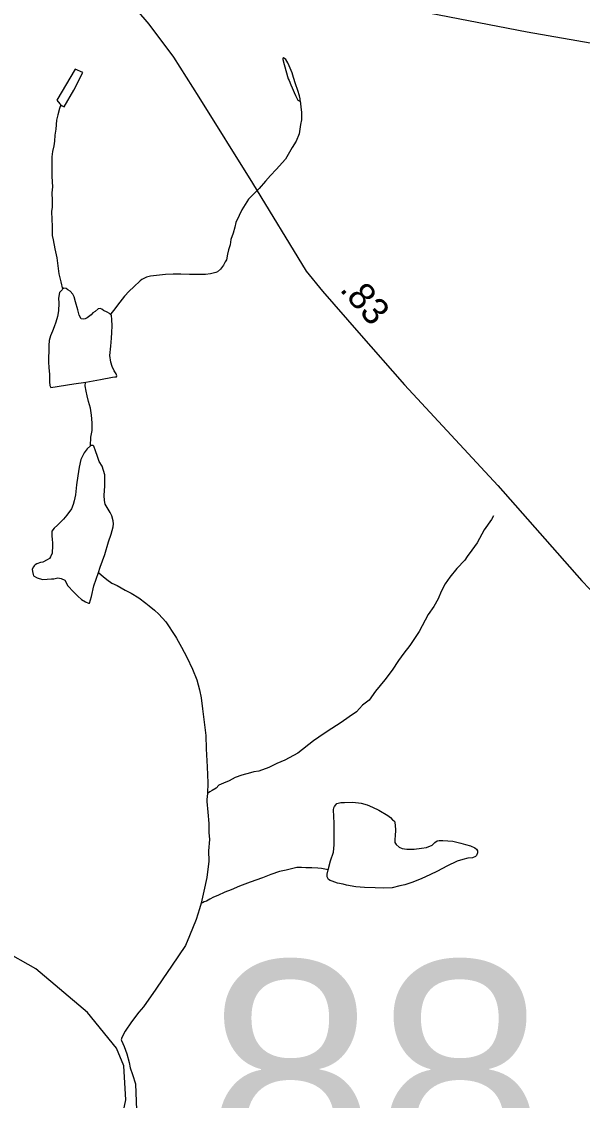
# Model space of a CAD drawing. Extents: x 2126262 to 2293712, y 749403 to 919119.
# Drawn here: x 2196447 to 2199070, y 802665 to 807707 of the extents above; entities that cross this region are included whole.
import ezdxf

# ---------------------------------------------------------------- set-up
doc = ezdxf.new("R2010")
doc.units = 0
for name, color, linetype in [('Exist Hydrographic Creek Single Shore', 7, 'Continuous'), ('Exist Hydrographic Misc Water Feature', 7, 'Continuous'), ('Exist Road Primary NC Attributed', 7, 'Continuous'), ('Exist Road Secondary Mileage Hundredths English Label', 7, 'Continuous'), ('Exist Road Secondary Structure Standard Bridge Number Label', 7, 'Continuous'), ('Exist Road Secondary Type 51 Attributed', 7, 'Continuous')]:
    doc.layers.add(name, color=color, linetype=linetype)

msp = doc.modelspace()

# ---------------------------------------------------------------- linework, layer by layer
at = {"layer": 'Exist Hydrographic Creek Single Shore'}
msp.add_lwpolyline([(2196852.6, 802282.6), (2196933.6, 802668.1), (2196924.5, 802825.7), (2196890.5, 802908.4), (2196755.6, 803075.2), (2196512.6, 803280.3), (2196203.6, 803454)], dxfattribs=at)
at = {"layer": 'Exist Hydrographic Misc Water Feature'}
for points in [[(2197749.3, 807336.3), (2197749.3, 807346.3), (2197747.2, 807360.3), (2197739, 807384.3), (2197728.7, 807416.2), (2197718.5, 807446.1), (2197712.6, 807468.1), (2197698.2, 807500), (2197692.2, 807513.9), (2197682, 807529.8), (2197671.9, 807537.8), (2197668.1, 807535.7), (2197668.1, 807529.7), (2197674.2, 807505.8), (2197692.9, 807439.9), (2197698.8, 807431.9), (2197706.8, 807412), (2197713, 807398.1), (2197721, 807376.1), (2197727.3, 807362.2), (2197735.3, 807346.3), (2197739.2, 807340.3), (2197745.4, 807336.3), (2197749.3, 807336.3)], [(2196629.7, 807318.7), (2196635.8, 807312.7), (2196646.1, 807308.8), (2196691.2, 807387.1), (2196732.8, 807469.3), (2196696.7, 807485.1), (2196611.8, 807340.5), (2196625.8, 807322.7), (2196629.7, 807318.7)], [(2196629.7, 807318.7), (2196623.9, 807300.6), (2196616.3, 807270.6), (2196610.2, 807246.6), (2196606.7, 807204.5), (2196602.8, 807176.5), (2196601, 807148.5), (2196597.3, 807126.5), (2196591.3, 807100.4), (2196587.4, 807074.4), (2196587.8, 807038.5), (2196588.2, 806982.5), (2196590.5, 806934.5), (2196588.9, 806906.5), (2196589.1, 806870.5), (2196589.3, 806838.5), (2196587.2, 806820.5), (2196587.4, 806780.5), (2196589.7, 806752.6), (2196590.1, 806706.6), (2196594.2, 806686.6), (2196602.6, 806644.7), (2196610.8, 806602.8), (2196621.3, 806528.8), (2196629.5, 806490.9), (2196637.7, 806457)], [(2197749.3, 807336.3), (2197753.6, 807308.4), (2197755.8, 807282.4), (2197756, 807248.4), (2197751.9, 807226.4), (2197744.5, 807182.4), (2197730.8, 807148.3), (2197712.8, 807118.2), (2197681.2, 807063.9), (2197637.5, 807015.7), (2197611.7, 806987.5), (2197588.1, 806961.4), (2197558.4, 806927.2), (2197542.4, 806911.1), (2197508.5, 806876.8), (2197492.7, 806852.8), (2197476.9, 806826.6), (2197465.1, 806800.6), (2197449.3, 806768.5), (2197443.5, 806746.5), (2197435.7, 806718.4), (2197426.1, 806688.3), (2197422, 806664.3), (2197414.2, 806640.2), (2197410.3, 806620.2), (2197404.6, 806594.2), (2197398.6, 806584.2), (2197390.8, 806568.1), (2197376.7, 806550.1), (2197362.9, 806537.9), (2197354.9, 806533.9), (2197330.9, 806527.8), (2197307, 806525.6), (2197267, 806525.3), (2197232.9, 806525.1), (2197191.1, 806526.7), (2197155, 806526.5), (2197119.3, 806524.2), (2197091.2, 806522.1), (2197049.2, 806517.8), (2197031.2, 806511.7), (2197009.2, 806501.5), (2197001.2, 806495.5), (2196971.5, 806467.2), (2196949.8, 806447.1), (2196928, 806423), (2196906.1, 806394.9), (2196890.3, 806374.8), (2196878.2, 806358.7), (2196868.6, 806346.6), (2196862.6, 806338.6)], [(2196637.7, 806457), (2196635.8, 806453), (2196623.7, 806440.9), (2196620, 806414.9), (2196620.2, 806390.8), (2196618.6, 806354.9), (2196614.7, 806328.9), (2196606.7, 806302.8), (2196598.9, 806280.8), (2196590.9, 806260.7), (2196581.3, 806238.7), (2196575.5, 806216.6), (2196573.5, 806192.6), (2196573.7, 806170.6), (2196573.7, 806158.6), (2196572.1, 806144.6), (2196572.1, 806116.6), (2196574.3, 806088.7), (2196576.6, 806058.7), (2196576.8, 806040.7), (2196576.8, 806022.7), (2196578.8, 806006.7), (2196582.9, 805996.7), (2196690.8, 806013.5), (2196746.8, 806021.9)], [(2196862.6, 806338.6), (2196858.5, 806342.6), (2196846.4, 806348.5), (2196830.4, 806356.3), (2196822.2, 806362.3), (2196814.2, 806366.2), (2196804.2, 806364.2), (2196790.4, 806352), (2196780.6, 806346), (2196772.6, 806335.9), (2196752.7, 806321.8), (2196744.7, 806317.7), (2196734.9, 806315.7), (2196724.8, 806317.6), (2196716.6, 806335.5), (2196710.5, 806359.5), (2196698.4, 806397.4), (2196692, 806421.3), (2196686.1, 806433.3), (2196673.8, 806447.2), (2196663.7, 806453.2), (2196655.7, 806459.1), (2196643.8, 806461), (2196637.7, 806457)], [(2196746.8, 806021.9), (2196816.5, 806034.4), (2196872.5, 806044.7), (2196882.5, 806046.8), (2196890.5, 806046.9), (2196892.5, 806050.9), (2196888.4, 806060.9), (2196880.2, 806074.8), (2196870.2, 806094.7), (2196864, 806114.7), (2196859.7, 806146.6), (2196863.4, 806190.6), (2196867.3, 806226.6), (2196869, 806254.6), (2196870.8, 806284.6), (2196868.8, 806314.6), (2196866.5, 806332.6), (2196862.6, 806338.6)], [(2196768.7, 805724.1), (2196770.5, 805764.1), (2196776.3, 805796.2), (2196776.1, 805832.1), (2196773.8, 805868.1), (2196769.5, 805900.1), (2196759.3, 805932), (2196753.3, 805957.9), (2196749, 805979.9), (2196744.7, 806003.9), (2196744.7, 806009.9), (2196746.8, 806021.9)], [(2196768.7, 805724.1), (2196752.7, 805710.1), (2196739, 805691.9), (2196723.2, 805659.8), (2196715.6, 805623.8), (2196709.8, 805583.7), (2196704.1, 805541.7), (2196698.2, 805495.7), (2196692.4, 805467.7), (2196688.7, 805449.7), (2196680.7, 805429.6), (2196659, 805399.5), (2196643.2, 805381.4), (2196629.3, 805367.3), (2196615.3, 805353.2), (2196599.5, 805339.1), (2196587.4, 805325), (2196587.4, 805315), (2196587.8, 805301), (2196589.7, 805289.1), (2196591.9, 805267.1), (2196591.9, 805247.1), (2196590.3, 805233), (2196590.3, 805223), (2196582.5, 805205), (2196576.6, 805197), (2196566.5, 805190.9), (2196546.4, 805180.8), (2196534.5, 805178.7), (2196518.5, 805172.6), (2196510.7, 805168.5), (2196504.8, 805162.5), (2196502.7, 805158.5), (2196496.8, 805148.4), (2196497, 805136.4), (2196501.1, 805122.5), (2196502.9, 805116.5), (2196518.9, 805106.6), (2196545, 805098.8), (2196566.9, 805100.9), (2196587, 805103.1), (2196597.1, 805103.2), (2196617, 805107.3), (2196631.1, 805103.4), (2196648.9, 805095.5), (2196663.3, 805069.6), (2196689.5, 805041.8), (2196709.4, 805022), (2196727.7, 805006.1), (2196745.7, 804994.2), (2196759.7, 804988.3), (2196763.8, 804988.3), (2196773.4, 805020.4), (2196785.3, 805070.5), (2196806.8, 805132.6)], [(2196806.8, 805132.6), (2196814.8, 805156.6), (2196836.2, 805216.7), (2196853.8, 805274.9), (2196865.5, 805310.9), (2196875.3, 805345), (2196877.2, 805359), (2196874.9, 805373), (2196869, 805396.9), (2196860.8, 805412.9), (2196838.4, 805450.7), (2196834.5, 805468.7), (2196832.3, 805492.6), (2196836, 805536.7), (2196835.7, 805564.6), (2196835.7, 805588.6), (2196823.4, 805628.6), (2196809.3, 805650.4), (2196801.1, 805674.3), (2196793.1, 805700.3), (2196784.7, 805722.2), (2196780.8, 805726.2), (2196772.8, 805726.2), (2196768.7, 805724.1)], [(2198654.4, 805397.2), (2198644.5, 805379.1), (2198610.7, 805330.9), (2198577.3, 805270.8), (2198553.5, 805236.6), (2198531.7, 805206.4), (2198519.8, 805190.4), (2198481.9, 805150.1), (2198450.5, 805109.9), (2198428.6, 805079.7), (2198408.7, 805043.6), (2198395, 805009.6), (2198375.3, 804973.4), (2198347.8, 804935.2), (2198306.2, 804857), (2198262.7, 804790.7), (2198235, 804754.5), (2198209.2, 804720.3), (2198179.5, 804676.2), (2198145.8, 804630), (2198102.1, 804577.7), (2198072.4, 804535.5), (2198040.8, 804511.3), (2198012.7, 804481.1), (2197978.9, 804456.8), (2197941.2, 804430.6), (2197897.5, 804402.4), (2197861.4, 804380.1), (2197811.8, 804345.7), (2197738.2, 804287.3), (2197678.5, 804254.9), (2197640.8, 804238.6), (2197602.8, 804220.4), (2197556.9, 804204), (2197532.9, 804199.9), (2197516.9, 804195.8), (2197476.9, 804185.5), (2197445.2, 804173.3), (2197417.3, 804159.1), (2197391.4, 804146.9), (2197369.5, 804138.8), (2197357.4, 804124.7), (2197337.7, 804112.6), (2197327.7, 804106.5), (2197315.8, 804098.4)], [(2196806.8, 805132.6), (2196818.9, 805120.7), (2196829, 805112.7), (2196845, 805098.9), (2196869, 805083), (2196893.2, 805071.2), (2196931.3, 805049.5), (2196959.6, 805035.7), (2196995.5, 805013.9), (2197027.7, 804988.2), (2197043.7, 804976.3), (2197068.1, 804956.4), (2197088, 804936.6), (2197122.2, 804900.8), (2197166.7, 804833.2), (2197170.8, 804825.2), (2197195, 804783.3), (2197219.4, 804735.6), (2197245.9, 804679.7), (2197265.9, 804629.9), (2197278.5, 804584), (2197286.7, 804546.1), (2197293, 804494.2), (2197301.4, 804432.2), (2197307.8, 804370.3), (2197310.2, 804308.3), (2197314.7, 804224.4), (2197317.4, 804148.4), (2197315.8, 804098.4)], [(2197315.8, 804098.4), (2197313.9, 804070.4), (2197313.9, 804062.4), (2197318.2, 804012.4), (2197322.7, 803958.5), (2197323, 803916.5), (2197325.2, 803884.5), (2197321.5, 803830.5), (2197321.9, 803782.6), (2197312.5, 803706.5), (2197299, 803642.5), (2197287.3, 803586.4)], [(2197880.1, 803742.4), (2197891.8, 803784.5), (2197905.5, 803824.6), (2197909.2, 803858.6), (2197908.8, 803906.6), (2197908.6, 803960.5), (2197905.9, 804022.5), (2197908, 804032.5), (2197910, 804038.5), (2197916, 804046.6), (2197921.7, 804052.6), (2197939.7, 804056.7), (2197957.8, 804056.8), (2197995.7, 804059.1), (2198035.7, 804053.4), (2198063.8, 804045.6), (2198088, 804035.8), (2198117.9, 804022), (2198160.2, 803996.3), (2198172.3, 803986.4), (2198182.3, 803976.4), (2198190.3, 803970.5), (2198194.4, 803952.5), (2198196.5, 803926.5), (2198194.8, 803902.5), (2198193, 803884.5), (2198193, 803870.6), (2198198.9, 803860.6), (2198213.3, 803848.7), (2198227.2, 803842.8), (2198249.2, 803838.9), (2198283.2, 803839.2), (2198317.2, 803843.4), (2198341, 803847.5), (2198367.1, 803857.7), (2198379, 803869.8), (2198391.1, 803877.9), (2198400.7, 803880), (2198416.7, 803880.1), (2198440.7, 803878.2), (2198464.7, 803876.4), (2198501, 803866.7), (2198522.9, 803860.8), (2198546.9, 803855), (2198567, 803845.1), (2198575, 803839.2), (2198579.3, 803831.2), (2198579.3, 803821.2), (2198575.2, 803809.2), (2198569.3, 803805.1), (2198555.3, 803799), (2198533.6, 803796.9), (2198511.4, 803790.7), (2198483.5, 803782.5), (2198435.8, 803760.2), (2198391.7, 803736), (2198356, 803719.7), (2198318.3, 803701.5), (2198276.2, 803685.2), (2198240.1, 803672.9), (2198216.6, 803666.8), (2198180.5, 803658.5), (2198138.4, 803656.2), (2198100.5, 803658), (2198050.5, 803659.6), (2198010.5, 803663.3), (2197966.4, 803671), (2197950.4, 803674.9), (2197924.6, 803680.7), (2197900.2, 803688.6), (2197890.3, 803692.5), (2197882.3, 803696.5), (2197880.3, 803700.5), (2197876.2, 803710.4), (2197876.2, 803722.4), (2197880.1, 803742.4)], [(2197880.1, 803742.4), (2197849.9, 803748.2), (2197831.9, 803750.1), (2197804, 803751.9), (2197775.9, 803751.7), (2197756, 803753.6), (2197734.1, 803753.4), (2197716, 803749.3), (2197684, 803741.1), (2197653.9, 803734.9), (2197612.3, 803720.6), (2197574.1, 803704.4), (2197516.5, 803684), (2197466.7, 803665.6), (2197426.7, 803649.4), (2197397, 803637.2), (2197365, 803622.9), (2197344.9, 803614.8), (2197327.3, 803604.7), (2197311.3, 803596.5), (2197301.2, 803592.5), (2197293.2, 803588.5), (2197287.3, 803586.4)], [(2197287.3, 803586.4), (2197279.5, 803560.4), (2197263.7, 803510.3), (2197232.3, 803434.1), (2197212.8, 803388), (2197181.1, 803339.8), (2197147.2, 803291.5), (2197107.6, 803233.3), (2197074, 803185.1), (2197016.8, 803102.7), (2196995.1, 803076.5), (2196961.2, 803032.4), (2196931.5, 802988.2), (2196915.7, 802958), (2196911.8, 802948)], [(2196911.8, 802948), (2196913.7, 802944), (2196926, 802916.1), (2196938.3, 802882.2), (2196950.6, 802842.3), (2196954.7, 802816.3), (2196964.9, 802786.4), (2196979.3, 802742.6), (2196984, 802618.6)]]:
    msp.add_lwpolyline(points, dxfattribs=at)
at = {"layer": 'Exist Road Primary NC Attributed'}
msp.add_lwpolyline([(2196992.8, 808010.2), (2197227.5, 807953), (2197690.7, 807872), (2198126.1, 807791), (2198811.2, 807658.4), (2199374.9, 807560.6), (2199934.5, 807453.1), (2200590.3, 807333), (2201138.7, 807222.6), (2201311, 807191.2)], dxfattribs=at)
at = {"layer": 'Exist Road Secondary Type 51 Attributed'}
msp.add_lwpolyline([(2196695, 808120.3), (2196735, 808053.8), (2197042.4, 807695.7), (2197157.6, 807541.3), (2197276.2, 807354.2), (2197526.6, 806951.3), (2197777.1, 806540), (2197853.9, 806446.4), (2198024.1, 806252.3), (2198238.3, 806008.6), (2198675.1, 805539.3), (2199067.2, 805093.8), (2199282.8, 804868.2), (2199430.7, 804690.9)], dxfattribs=at)

# ---------------------------------------------------------------- texts
at = {"layer": 'Exist Road Secondary Mileage Hundredths English Label'}
msp.add_text('.83', height=125, rotation=311.2492, dxfattribs=at).set_placement((2197931.3, 806452.9))
at = {"layer": 'Exist Road Secondary Structure Standard Bridge Number Label'}
msp.add_text('88', height=1066.27, dxfattribs=at).set_placement((2197308.8, 802249.9))

doc.saveas('drawing.dxf')
